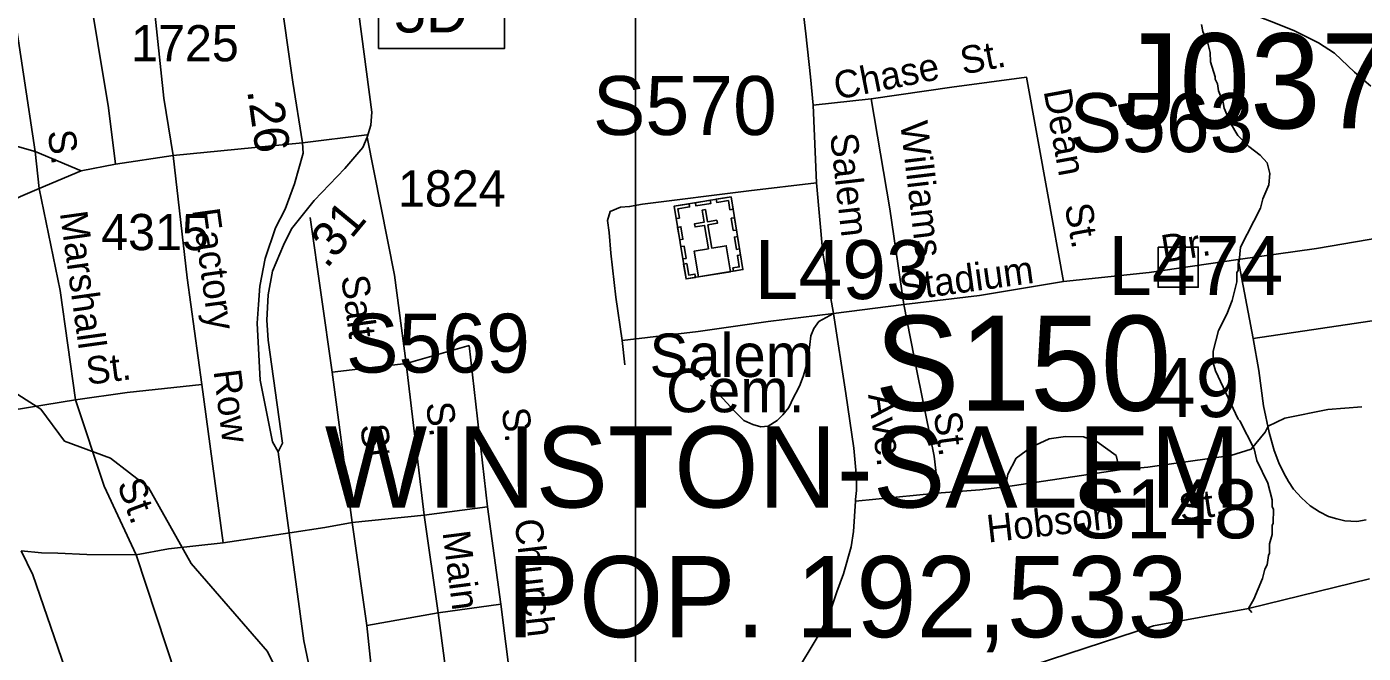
# Model space of a CAD drawing. Extents: x 1547597 to 1699558, y 810033 to 920809.
# Drawn here: x 1631622 to 1636237, y 852592 to 854755 of the extents above; entities that cross this region are included whole.
import ezdxf

# ---------------------------------------------------------------- set-up
doc = ezdxf.new("R2010")
doc.units = 0
for name, color, linetype in [('Exist Civil Demographics City Label', 7, 'Continuous'), ('Exist Cultural Cemetery Label', 7, 'Continuous'), ('Exist Cultural Church with Cemetery CELL', 7, 'Continuous'), ('Exist Hydrographic Creek Single Shore', 7, 'Continuous'), ('Exist Hydrographic Misc Water Feature', 7, 'Continuous'), ('Exist Railroad Mainline', 7, 'Continuous'), ('Exist Road Non-System Structure Non-Sys Other CELL', 7, 'Continuous'), ('Exist Road Non-System Structure Non-Sys Other Number Label', 7, 'Continuous'), ('Exist Road Non-System Type 51', 7, 'Continuous'), ('Exist Road Non-System Type 51 Label', 7, 'Continuous'), ('Exist Road Primary Interstate Interchange CELL', 7, 'Continuous'), ('Exist Road Primary Interstate Structure Cantilever Sign Number Label', 7, 'Continuous'), ('Exist Road Primary Interstate Structure Ovrhead Sign Number Label', 7, 'Continuous'), ('Exist Road Secondary Mileage Hundredths English Label', 7, 'Continuous'), ('Exist Road Secondary Structure Standard Bridge Number Label', 7, 'Continuous'), ('Exist Road Secondary Type 51 Attributed', 7, 'Continuous'), ('Exist Road Secondary Type 51 Number Label', 7, 'Continuous'), ('Exist Road Secondary Type 51 Undivided 4 Lane Attributed', 7, 'Continuous'), ('Map Preparation Inset Cut Line', 7, 'Continuous')]:
    doc.layers.add(name, color=color, linetype=linetype)

msp = doc.modelspace()

# ---------------------------------------------------------------- linework, layer by layer
at = {"layer": 'Exist Cultural Church with Cemetery CELL'}
for points in [[(1633857.7, 854135.3), (1634054.2, 854167.4), (1634095.2, 853916.1), (1633898.7, 853884)], [(1633864.7, 854092.6), (1633875.9, 854094.4), (1633870.7, 854126.2), (1633910.7, 854132.7), (1633908.9, 854143.7), (1633857.7, 854135.3)], [(1633930.8, 854147.2), (1633981.9, 854155.6), (1633983.8, 854144.3), (1633932.6, 854136)], [(1634061.2, 854124.6), (1634050, 854122.8), (1634044.8, 854154.6), (1634004.8, 854148), (1634003, 854159), (1634054.2, 854167.4)], [(1633941.3, 853891), (1634051.9, 853909.1), (1634037.3, 853998.5), (1633987.3, 853990.3), (1633974.1, 854070.7), (1634006.7, 854076), (1634004.9, 854086.9), (1633972.3, 854081.6), (1633965.5, 854123.2), (1633954.1, 854121.4), (1633960.9, 854079.7), (1633928.2, 854074.4), (1633930, 854063.5), (1633962.6, 854068.8), (1633975.8, 853988.4), (1633926.7, 853980.4)], [(1633876.6, 854019.4), (1633869.6, 854062.1), (1633880.9, 854064), (1633887.8, 854021.2)], [(1634061.7, 854050.7), (1634054.8, 854093.4), (1634066, 854095.3), (1634073, 854052.5)], [(1634072.3, 853985.6), (1634065.4, 854028.4), (1634076.6, 854030.2), (1634083.6, 853987.4)], [(1633887.4, 853953), (1633880.4, 853995.8), (1633891.7, 853997.6), (1633898.7, 853954.9)], [(1634062.5, 853910.8), (1634060.7, 853922.1), (1634082.4, 853925.7), (1634075.9, 853965.5), (1634086.8, 853967.3), (1634095.2, 853916.1)], [(1633931.4, 853889.4), (1633929.5, 853900.7), (1633907.8, 853897.2), (1633901.3, 853937.1), (1633890.3, 853935.3), (1633898.7, 853884.1)]]:
    msp.add_lwpolyline(points, close=True, dxfattribs=at)
at = {"layer": 'Exist Hydrographic Creek Single Shore'}
for points in [[(1632644.9, 851920.7), (1632522.9, 852205.5), (1632509.9, 852481.5), (1632452.9, 852597.5), (1632189.9, 852901.6), (1632042.9, 853163.9), (1631910.8, 853265.1), (1631752.8, 853324.1), (1631670.9, 853434.1), (1631446.9, 853576.5), (1631210.9, 853981.8), (1630745.6, 854444.2)], [(1634175, 851704.3), (1634210, 851795.5), (1634293.8, 851956.9), (1634481.2, 852209.2), (1635040.4, 852532.1), (1635512.4, 852686.5), (1635840.3, 852746.2), (1636258.7, 852849.2)]]:
    msp.add_lwpolyline(points, dxfattribs=at)
at = {"layer": 'Exist Hydrographic Misc Water Feature'}
for points in [[(1635678.7, 854762), (1635682.5, 854738), (1635700.3, 854697.9), (1635708, 854665.8), (1635709.8, 854633.9), (1635725.4, 854581.8), (1635725.3, 854573.8), (1635733.2, 854557.7), (1635737.1, 854533.7), (1635752.8, 854493.7), (1635756.6, 854473.6), (1635778.2, 854421.5), (1635803.9, 854379.3), (1635841.5, 854341), (1635881.3, 854310.8), (1635905.1, 854284.6), (1635914.9, 854248.5), (1635910.5, 854208.6), (1635890.2, 854160.8), (1635882, 854128.9), (1635813.1, 853993.5), (1635808.8, 853945.6), (1635804.7, 853937.6), (1635804.6, 853913.6), (1635800.5, 853905.7), (1635800.3, 853873.7), (1635783.9, 853809.9), (1635765.6, 853762.1), (1635737.2, 853706.3), (1635718.7, 853634.5), (1635718.4, 853594.6), (1635726.2, 853566.5), (1635804.9, 853400), (1635810.9, 853394), (1635860.2, 853297.6), (1635869.9, 853257.6), (1635907.4, 853179.3), (1635923, 853121.2), (1635922.7, 853097.3), (1635926.6, 853089.3), (1635926.3, 853041.3), (1635922.3, 853033.3), (1635922, 853001.3), (1635913.8, 852969.5), (1635913.6, 852937.5), (1635909.6, 852929.5), (1635905.3, 852897.6)], [(1635905.3, 852897.6), (1635897.2, 852881.6), (1635889, 852849.7), (1635858.6, 852778), (1635840.3, 852746.2), (1635852.2, 852732.1)]]:
    msp.add_lwpolyline(points, dxfattribs=at)
at = {"layer": 'Exist Railroad Mainline'}
for points in [[(1635997.2, 854741.6), (1635913.1, 854775.3), (1635814.8, 854813.2)], [(1636138.1, 854663.9), (1636082.6, 854698.7), (1635997.2, 854741.6)], [(1636262.8, 854549.7), (1636206.3, 854597.7), (1636138.1, 854663.9)]]:
    msp.add_lwpolyline(points, dxfattribs=at)
at = {"layer": 'Exist Road Non-System Structure Non-Sys Other CELL'}
msp.add_lwpolyline([(1635528.5, 853994.2), (1635667.4, 853994.2), (1635667.4, 853855.1), (1635528.5, 853855.1)], close=True, dxfattribs=at)
at = {"layer": 'Exist Road Non-System Type 51'}
for p, q in [((1631567.5, 854876.1), (1631651.4, 854323.9)), ((1634337.6, 854483.7), (1634537.6, 854506.2)), ((1634337.6, 854483.7), (1634348.9, 854215.9)), ((1632128, 854310.1), (1632574.7, 854354.4)), ((1631651.4, 854323.9), (1631809.6, 854257)), ((1631651.4, 854323.9), (1631664.6, 854196.8)), ((1631929.1, 854280.2), (1632128, 854310.1)), ((1631664.6, 854196.8), (1631809.6, 854257)), ((1631809.6, 854257), (1631929.1, 854280.2)), ((1632600.8, 854096), (1632676.5, 853561.7)), ((1635805.2, 853951.7), (1635857.3, 853678.1)), ((1634650.3, 853795.8), (1634408, 853764.8)), ((1635857.3, 853678.1), (1636321.6, 853747.7)), ((1633150.3, 853654.6), (1632932.4, 853592.6)), ((1633150.3, 853654.6), (1633212.8, 853097.1)), ((1633678.3, 853671.8), (1633686.8, 853587.2)), ((1632932.4, 853592.6), (1632676.5, 853561.7)), ((1632932.4, 853592.6), (1632994.8, 853068.3)), ((1632676.5, 853561.7), (1632745.9, 853042.6)), ((1632300.4, 852973.4), (1632226.4, 853519.1)), ((1634764.2, 853144.2), (1634484.1, 853116.5)), ((1634764.2, 853144.2), (1634913.1, 853155.4)), ((1633212.8, 853097.1), (1632994.8, 853068.3)), ((1633212.8, 853097.1), (1633259.2, 852761.2)), ((1632994.8, 853068.3), (1632745.9, 853042.6)), ((1632745.9, 853042.6), (1632796.3, 852687.4)), ((1632994.8, 853068.3), (1633043.2, 852731.1)), ((1632530.9, 853007.3), (1632300.4, 852973.4)), ((1632000.2, 852931.8), (1632137.6, 852512.6)), ((1633259.2, 852761.2), (1633043.2, 852731.1)), ((1633259.2, 852761.2), (1633304.8, 852393.6)), ((1633043.2, 852731.1), (1632796.3, 852687.4)), ((1633043.2, 852731.1), (1633090.6, 852361.7))]:
    msp.add_line(p, q, dxfattribs=at)
for points in [[(1634264.6, 854992.6), (1634276, 854956.3), (1634285.7, 854920.3), (1634293.5, 854888.3), (1634303.5, 854808.5), (1634312.1, 854730), (1634328.7, 854582), (1634337.6, 854483.7)], [(1631831.2, 854920.4), (1632049.3, 854944), (1632095.6, 854508.3), (1632128, 854310.1)], [(1631831.2, 854920.4), (1631904.1, 854474.9), (1631929.1, 854280.2)], [(1631076, 854600.3), (1631126.2, 854558.7), (1631441.8, 854413.5), (1631549.8, 854353.3), (1631651.4, 854323.9)], [(1634537.6, 854506.2), (1634816.5, 854545.7), (1635074, 854581.1), (1635148.2, 854174.6), (1635202.5, 853874.8)], [(1634650.3, 853795.8), (1634602.4, 854125.7), (1634537.6, 854506.2)], [(1632574.7, 854354.4), (1632796.8, 854381.8)], [(1632797.2, 854373.5), (1632891.4, 853897), (1632932.4, 853592.6)], [(1632226.4, 853519.1), (1632175.8, 853887.6), (1632128, 854310.1)], [(1631062.3, 853869.8), (1631291.1, 853973.8), (1631544.3, 854140.2), (1631600.9, 854168.5), (1631664.6, 854196.8)], [(1631790.1, 853467.2), (1631737.7, 853843.6), (1631664.6, 854196.8)], [(1634348.9, 854215.9), (1634115, 854187.7), (1633748.8, 854142.6), (1633703.7, 854134.1), (1633672.7, 854131.3), (1633636.1, 854117.2), (1633627.6, 854086.2), (1633633.3, 854043.9), (1633638.9, 853973.4), (1633655.8, 853821.2), (1633678.3, 853671.8)], [(1634348.9, 854215.9), (1634371.4, 853973.4), (1634408, 853764.8)], [(1635805.2, 853951.7), (1636075.4, 853989.1), (1636391.5, 854043.7), (1636466.2, 854052.3), (1636546, 854065.4), (1636620.2, 854073.6), (1636715.7, 854076.8)], [(1635805.2, 853951.7), (1635498.3, 853905.8), (1635202.5, 853874.8)], [(1635202.5, 853874.8), (1634912.3, 853826.9), (1634650.3, 853795.8)], [(1634650.3, 853795.8), (1634697.9, 853555.1), (1634755.3, 853272.3), (1634764.2, 853192.8), (1634764.2, 853144.2)], [(1633678.3, 853671.8), (1633940.3, 853702.8), (1634182.6, 853736.7), (1634408, 853764.8)], [(1634408, 853764.8), (1634357.6, 853737.2), (1634339.5, 853713.4), (1634329.2, 853687.4), (1634322.8, 853627.5), (1634312.2, 853578.8), (1634303.8, 853550.6), (1634292.5, 853519.6), (1634284.1, 853502.7), (1634270, 853474.5), (1634253.1, 853440.7), (1634233.3, 853415.3), (1634213.6, 853395.6), (1634182.6, 853375.8), (1634157.3, 853373), (1634129.1, 853381.5), (1634098.1, 853395.6), (1634067.1, 853426.6), (1633982.6, 853516.8)], [(1634408, 853764.8), (1634450.3, 853488.6), (1634478.4, 853299.7), (1634486.9, 853198.2), (1634486.9, 853153.1), (1634484.1, 853122.1), (1634484.1, 853116.5)], [(1635929.7, 853291.4), (1635912.2, 853353.6), (1635893, 853445.7), (1635876.3, 853567.9), (1635857.3, 853678.1)], [(1632226.4, 853519.1), (1631968.3, 853491.6), (1631790.1, 853467.2)], [(1631790.1, 853467.2), (1631572, 853431.2), (1631529.9, 853423.6), (1631493.5, 853415.6), (1631456.1, 853407.1), (1631425.7, 853398.5), (1631395.7, 853386.7), (1631363.6, 853373), (1631323.5, 853351.4)], [(1631790.1, 853467.2), (1631889.3, 853168.2), (1632000.2, 852931.8)], [(1635908.7, 853376.2), (1635965.8, 853402.8), (1636115.1, 853433.4), (1636232.5, 853442.4)], [(1635493.1, 853234.5), (1635779.8, 853274), (1635850, 853295.8), (1635898.4, 853354.5), (1635908.7, 853376.2)], [(1635394.9, 853225.5), (1635383.4, 853274.1), (1635318.3, 853321.3), (1635271.1, 853339.2), (1635208.6, 853340.5), (1635152.4, 853331.5), (1635089.9, 853303.4), (1635038.9, 853265.1), (1635009.5, 853210.2), (1635001.9, 853166.8)], [(1636247.2, 853052.5), (1636215.1, 853046.9), (1636173.3, 853049.2), (1636145.2, 853055.5), (1636117.4, 853063.7), (1636085.5, 853079.9), (1636053.7, 853100.2), (1636024.1, 853128.6), (1635996.5, 853158.8), (1635978.6, 853185), (1635962.9, 853213.1), (1635945.3, 853249.3), (1635929.7, 853291.4)], [(1635001.9, 853166.8), (1635394.9, 853225.5)], [(1635394.9, 853225.5), (1635493.1, 853234.5)], [(1634913.1, 853155.4), (1635001.9, 853166.8)], [(1634484.1, 853116.5), (1634477.1, 853011.6), (1634468.3, 852958.6), (1634441.8, 852865.8), (1634419.7, 852804), (1634393.2, 852724.4), (1634357.9, 852658.1), (1634269.1, 852509.8), (1634200.8, 852396.6)], [(1632745.9, 853042.6), (1632651.7, 853026.4), (1632530.9, 853007.3)], [(1631804.1, 852394), (1631642.7, 852862.6), (1631603.2, 852945.6)], [(1631603.2, 852945.6), (1631672.5, 852938.4), (1631729, 852937.6), (1631829.9, 852932.5), (1632000.2, 852931.8)], [(1632300.4, 852973.4), (1632111.7, 852951.9), (1632000.2, 852931.8)], [(1632796.3, 852687.4), (1632824.3, 852425.4), (1632828, 852331.1), (1632823.3, 852253.9), (1632818.4, 852169.9), (1632814.4, 852124.3), (1632824.3, 852064.7), (1632828, 852014.1), (1632840.4, 851973.1), (1632851.6, 851927.2), (1632877.6, 851893.6), (1632888.4, 851875.4), (1632906.2, 851855.2), (1632916.1, 851847.7)]]:
    msp.add_lwpolyline(points, dxfattribs=at)
at = {"layer": 'Exist Road Primary Interstate Interchange CELL'}
msp.add_lwpolyline([(1632837.2, 854913.3), (1633272.2, 854913.3), (1633272.2, 854680.1), (1632837.2, 854680.1)], close=True, dxfattribs=at)
at = {"layer": 'Exist Road Secondary Type 51 Attributed'}
for points in [[(1632490.5, 853287.6), (1632505.5, 853317.4), (1632455.7, 853672.1), (1632450.6, 853741.5), (1632455.7, 853828.8), (1632471.1, 853911), (1632508.6, 854000.6), (1632536.1, 854057.2), (1632614.9, 854155.1), (1632720.2, 854265.6), (1632783, 854337.9), (1632797.2, 854373.5), (1632809.7, 854415), (1632813.7, 854459.8), (1632768.5, 854798.7), (1632742.5, 854988.5)], [(1632495, 854887.4), (1632540.4, 854563.9), (1632574.7, 854354.4), (1632577, 854318.3), (1632547.1, 854212.9), (1632514.9, 854124.9), (1632480.7, 854060.7), (1632445.4, 853954.5), (1632426.9, 853859.1), (1632422.1, 853795.4), (1632418.2, 853731), (1632427.7, 853534.3), (1632470.9, 853322.2), (1632490.5, 853287.6)]]:
    msp.add_lwpolyline(points, dxfattribs=at)
at = {"layer": 'Exist Road Secondary Type 51 Undivided 4 Lane Attributed'}
msp.add_lwpolyline([(1632490.5, 853287.6), (1632579.3, 852634.7), (1632648.6, 852299.1), (1632671.7, 852223), (1632738.4, 852020.7), (1632830.6, 851819.5), (1633023.6, 851417.9), (1633061.8, 851332.5), (1633094.1, 851284)], dxfattribs=at)
at = {"layer": 'Map Preparation Inset Cut Line'}
for points in [[(1633724, 874749.3), (1571208, 874749.3), (1571208, 831307.2), (1633724, 831307.2)], [(1694128.9, 831307.2), (1633724, 831307.2), (1633724, 874749.3), (1694128.9, 874749.3)]]:
    msp.add_lwpolyline(points, close=True, dxfattribs=at)

# ---------------------------------------------------------------- texts
at = {"layer": 'Exist Civil Demographics City Label'}
for s, p in [('WINSTON-SALEM', (1632651.3, 853094.9)), ('POP. 192,533', (1633279, 852647.2))]:
    msp.add_text(s, height=280, dxfattribs=at).set_placement(p)
at = {"layer": 'Exist Cultural Cemetery Label'}
for s, p in [('Salem', (1633772.5, 853545.5)), ('Cem.', (1633829.3, 853423.8))]:
    msp.add_text(s, height=150, dxfattribs=at).set_placement(p)
at = {"layer": 'Exist Road Non-System Structure Non-Sys Other Number Label'}
msp.add_text('J0372', height=328.08, dxfattribs=at).set_placement((1635382.7, 854403.7))
at = {"layer": 'Exist Road Non-System Type 51 Label'}
for s, rotation, p in [('St.', 10.8728, (1634855.2, 854589.2)), ('Chase', 11.2861, (1634419.1, 854502.5)), ('Dean', 280.3416, (1635132.9, 854532.9)), ('Williams', 276.7642, (1634637.8, 854423.3)), ('S.', 277.5158, (1631693.9, 854393.4)), ('Salem', 276.3993, (1634395.6, 854383.6)), ('Marshall', 277.9213, (1631736.1, 854112.6)), ('Factory', 277.8122, (1632193.3, 854122.5)), ('St.', 280.4054, (1635205.2, 854137.1)), ('Dr.', 9.3595, (1635547.8, 853939.9)), ('Stadium', 7.8428, (1634642.3, 853807.2)), ('Salt', 277.5147, (1632707.4, 853892.2)), ('St.', 7.3999, (1631832.6, 853518.2)), ('Row', 277.2119, (1632266.7, 853566.3)), ('S.', 277.3748, (1633000, 853454.4)), ('Ave.', 277.4883, (1634527, 853484.5)), ('S.', 276.6537, (1633261.7, 853435.1)), ('St.', 277.4896, (1634753.6, 853421.3)), ('St.', 276.9998, (1632773.4, 853378.6)), ('St.', 290.2668, (1631932.7, 853176.4)), ('St.', 8.7473, (1635608.3, 853045.8)), ('Hobson', 6.4158, (1634941.8, 852973.7)), ('Church', 276.5393, (1633306.4, 853051.3)), ('Main', 277.3027, (1633057.5, 853009.6))]:
    msp.add_text(s, height=95, rotation=rotation, dxfattribs=at).set_placement(p)
at = {"layer": 'Exist Road Primary Interstate Interchange CELL'}
msp.add_text('5D', height=150, dxfattribs=at).set_placement((1632889.1, 854735))
at = {"layer": 'Exist Road Primary Interstate Structure Cantilever Sign Number Label'}
for s, p in [('L493', (1634135.2, 853814.5)), ('L474', (1635356, 853828.8))]:
    msp.add_text(s, height=203.41, dxfattribs=at).set_placement(p)
at = {"layer": 'Exist Road Primary Interstate Structure Ovrhead Sign Number Label'}
for s, height, p in [('S570', 203.41, (1633576.9, 854381)), ('S563', 203.41, (1635222.6, 854322)), ('S569', 203.41, (1632724.3, 853560.7)), ('S150', 328.08, (1634550.1, 853429.3)), ('S148', 203.41, (1635236.6, 852988.6))]:
    msp.add_text(s, height=height, dxfattribs=at).set_placement(p)
at = {"layer": 'Exist Road Secondary Mileage Hundredths English Label'}
for s, rotation, p in [('.26', 277.9891, (1632382.9, 854534.4)), ('.31', 50.4315, (1632658, 853916.5))]:
    msp.add_text(s, height=120, rotation=rotation, dxfattribs=at).set_placement(p)
at = {"layer": 'Exist Road Secondary Structure Standard Bridge Number Label'}
msp.add_text('49', height=203.41, dxfattribs=at).set_placement((1635507, 853407.1))
at = {"layer": 'Exist Road Secondary Type 51 Number Label'}
for s, p in [('1725', (1631982.5, 854635.3)), ('1824', (1632903.8, 854134.1)), ('4315', (1631879, 853983.4))]:
    msp.add_text(s, height=125, dxfattribs=at).set_placement(p)

doc.saveas('drawing.dxf')
